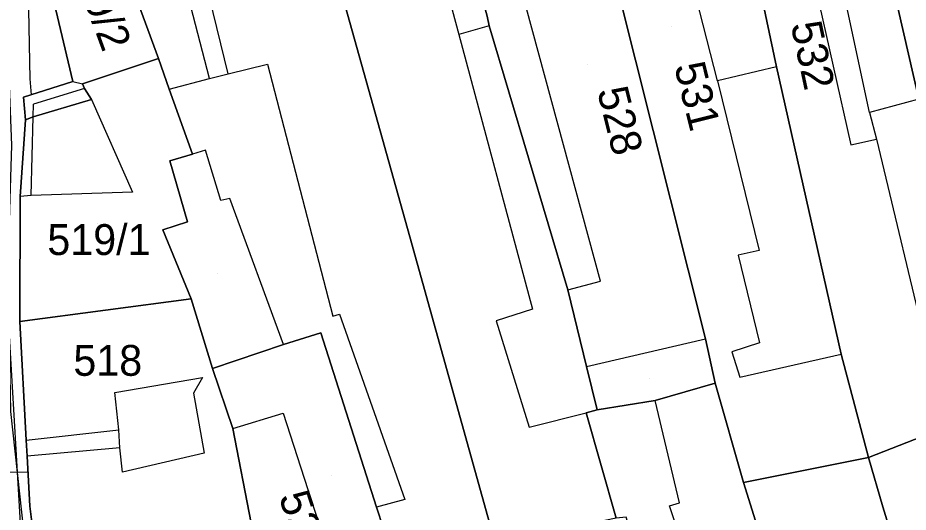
# Model space of a CAD drawing. Extents: x -263423 to -261326, y -1240067 to -1237864.
# Drawn here: x -263091.4 to -263033.7, y -1239606.5 to -1239574.4 of the extents above; entities that cross this region are included whole.
import ezdxf

# ---------------------------------------------------------------- set-up
doc = ezdxf.new("R2010")
doc.units = 0
for name, color, linetype in [('body_kn', 7, 'Continuous'), ('kladpar_druhypozemkov', 7, 'Continuous'), ('kladpar_hranice', 7, 'Continuous'), ('kladpar_parcelnecisla', 7, 'Continuous'), ('kladpar_plochy', 7, 'Continuous'), ('tarchy_linie', 7, 'Continuous'), ('zappar_hrandruhpozemk', 7, 'Continuous')]:
    doc.layers.add(name, color=color, linetype=linetype)

msp = doc.modelspace()

# ---------------------------------------------------------------- linework, layer by layer
at = {"layer": 'body_kn'}
for p, q in [((-263060.86, -1239574.94), (-263060.86, -1239574.94)), ((-263060.86, -1239574.94), (-263060.86, -1239574.94)), ((-263062.84, -1239575.5), (-263062.84, -1239575.5)), ((-263062.84, -1239575.5), (-263062.84, -1239575.5)), ((-263082.31, -1239577.05), (-263082.31, -1239577.05)), ((-263075.23, -1239577.41), (-263075.23, -1239577.41)), ((-263042.24, -1239577.59), (-263042.24, -1239577.59)), ((-263042.24, -1239577.59), (-263042.24, -1239577.59)), ((-263090.65, -1239578.37), (-263090.65, -1239578.37)), ((-263079, -1239578.35), (-263079, -1239578.35)), ((-263079, -1239578.35), (-263079, -1239578.35)), ((-263077.78, -1239578.04), (-263077.78, -1239578.04)), ((-263077.78, -1239578.04), (-263077.78, -1239578.04)), ((-263046.07, -1239578.49), (-263046.07, -1239578.49)), ((-263087.87, -1239578.55), (-263087.87, -1239578.55)), ((-263087.87, -1239578.55), (-263087.87, -1239578.55)), ((-263087.23, -1239578.69), (-263087.23, -1239578.69)), ((-263087.1, -1239579), (-263087.1, -1239579)), ((-263087.1, -1239579), (-263087.1, -1239579)), ((-263081.61, -1239579.03), (-263081.61, -1239579.03)), ((-263081.61, -1239579.03), (-263081.61, -1239579.03)), ((-263091.06, -1239579.56), (-263091.06, -1239579.56)), ((-263090.56, -1239579.4), (-263090.56, -1239579.4)), ((-263090.42, -1239580.01), (-263090.42, -1239580.01)), ((-263086.66, -1239579.71), (-263086.66, -1239579.71)), ((-263086.66, -1239579.71), (-263086.66, -1239579.71)), ((-263090.43, -1239580.83), (-263090.43, -1239580.83)), ((-263090.43, -1239580.83), (-263090.43, -1239580.83)), ((-263036.2, -1239580.55), (-263036.2, -1239580.55)), ((-263036.2, -1239580.55), (-263036.2, -1239580.55)), ((-263090.94, -1239581.02), (-263090.94, -1239581.02)), ((-263035.75, -1239582.28), (-263035.75, -1239582.28)), ((-263035.75, -1239582.28), (-263035.75, -1239582.28)), ((-263079.27, -1239583), (-263079.27, -1239583)), ((-263037.41, -1239582.65), (-263037.41, -1239582.65)), ((-263081.57, -1239583.69), (-263081.57, -1239583.69)), ((-263080.1, -1239583.25), (-263080.1, -1239583.25)), ((-263091.27, -1239585.99), (-263091.27, -1239585.99)), ((-263090.57, -1239585.93), (-263090.57, -1239585.93)), ((-263084, -1239585.71), (-263084, -1239585.71)), ((-263078.26, -1239586.25), (-263078.26, -1239586.25)), ((-263077.68, -1239586.13), (-263077.68, -1239586.13)), ((-263080.43, -1239587.64), (-263080.43, -1239587.64)), ((-263082.03, -1239588.15), (-263082.03, -1239588.15)), ((-263066.02, -1239588.61), (-263066.02, -1239588.61)), ((-263043.36, -1239589.49), (-263043.36, -1239589.49)), ((-263044.71, -1239589.81), (-263044.71, -1239589.81)), ((-263053.65, -1239591.48), (-263053.65, -1239591.48)), ((-263055.76, -1239592.05), (-263055.76, -1239592.05)), ((-263055.76, -1239592.05), (-263055.76, -1239592.05)), ((-263080.19, -1239592.62), (-263080.19, -1239592.62)), ((-263080.19, -1239592.62), (-263080.19, -1239592.62)), ((-263058.06, -1239593.31), (-263058.06, -1239593.31)), ((-263091.3, -1239594.09), (-263091.3, -1239594.09)), ((-263071.01, -1239593.75), (-263071.01, -1239593.75)), ((-263070.56, -1239593.62), (-263070.56, -1239593.62)), ((-263060.42, -1239594.06), (-263060.42, -1239594.06)), ((-263071.78, -1239594.83), (-263071.78, -1239594.83)), ((-263071.78, -1239594.83), (-263071.78, -1239594.83)), ((-263046.84, -1239595.22), (-263046.84, -1239595.22)), ((-263046.84, -1239595.22), (-263046.84, -1239595.22)), ((-263074.21, -1239595.58), (-263074.21, -1239595.58)), ((-263074.21, -1239595.58), (-263074.21, -1239595.58)), ((-263043.33, -1239595.49), (-263043.33, -1239595.49)), ((-263045.13, -1239596.06), (-263045.13, -1239596.06)), ((-263038.04, -1239596.22), (-263038.04, -1239596.22)), ((-263078.81, -1239597.15), (-263078.81, -1239597.15)), ((-263054.56, -1239597.02), (-263054.56, -1239597.02)), ((-263054.56, -1239597.02), (-263054.56, -1239597.02)), ((-263079.45, -1239597.72), (-263079.45, -1239597.72)), ((-263079.45, -1239597.72), (-263079.45, -1239597.72)), ((-263046.21, -1239598.09), (-263046.21, -1239598.09)), ((-263044.61, -1239597.71), (-263044.61, -1239597.71)), ((-263085.13, -1239598.71), (-263085.13, -1239598.71)), ((-263080.03, -1239598.74), (-263080.03, -1239598.74)), ((-263050.1, -1239599.21), (-263050.1, -1239599.21)), ((-263053.87, -1239599.83), (-263053.87, -1239599.83)), ((-263074.22, -1239600.04), (-263074.22, -1239600.04)), ((-263054.57, -1239600.02), (-263054.57, -1239600.02)), ((-263077.48, -1239601.04), (-263077.48, -1239601.04)), ((-263077.48, -1239601.04), (-263077.48, -1239601.04)), ((-263058.28, -1239600.95), (-263058.28, -1239600.95)), ((-263084.88, -1239601.13), (-263084.88, -1239601.13)), ((-263090.88, -1239601.8), (-263090.88, -1239601.8)), ((-263090.88, -1239601.8), (-263090.88, -1239601.8)), ((-263084.82, -1239602.28), (-263084.82, -1239602.28)), ((-263084.82, -1239602.28), (-263084.82, -1239602.28)), ((-263079.34, -1239602.63), (-263079.34, -1239602.63)), ((-263090.82, -1239602.82), (-263090.82, -1239602.82)), ((-263036.27, -1239602.92), (-263036.27, -1239602.92)), ((-263090.76, -1239603.85), (-263090.76, -1239603.85)), ((-263084.64, -1239603.87), (-263084.64, -1239603.87)), ((-263044.38, -1239604.53), (-263044.38, -1239604.53)), ((-263066.33, -1239605.63), (-263066.33, -1239605.63)), ((-263090.64, -1239606.07), (-263090.64, -1239606.07)), ((-263068.18, -1239606.13), (-263068.18, -1239606.13)), ((-263049.17, -1239606.04), (-263049.17, -1239606.04)), ((-263048.53, -1239605.85), (-263048.53, -1239605.85)), ((-263035.33, -1239606.11), (-263035.33, -1239606.11))]:
    msp.add_line(p, q, dxfattribs=at)
at = {"layer": 'kladpar_druhypozemkov'}
for p, q in [((-263049.07, -1239574.96), (-263049.07, -1239574.96)), ((-263054.47, -1239577.46), (-263054.47, -1239577.46)), ((-263086.27, -1239587.76), (-263086.27, -1239587.76)), ((-263078.49, -1239591.02), (-263078.49, -1239591.02)), ((-263085.67, -1239595.56), (-263085.67, -1239595.56)), ((-263050.49, -1239597.82), (-263050.49, -1239597.82)), ((-263071.06, -1239604.06), (-263071.06, -1239604.06))]:
    msp.add_line(p, q, dxfattribs=at)
at = {"layer": 'kladpar_hranice'}
for points in [[(-263029.42, -1239559.62), (-263026.9, -1239568.56), (-263024.38, -1239577.56), (-263020.41, -1239590.83), (-263018.08, -1239598.49), (-263021.85, -1239599.24), (-263027.33, -1239600.16), (-263032.43, -1239580), (-263032.81, -1239580), (-263033, -1239579.68), (-263037.09, -1239561.88), (-263031.79, -1239560.31), (-263031.02, -1239560.12), (-263029.42, -1239559.62)], [(-263046.84, -1239595.22), (-263046.21, -1239598.09), (-263050.1, -1239599.21), (-263053.87, -1239599.83), (-263054.56, -1239597.02), (-263055.76, -1239592.05), (-263060.86, -1239574.94), (-263060.99, -1239574.3), (-263063.95, -1239563.39), (-263061.08, -1239562.89), (-263055.2, -1239561.78), (-263055.08, -1239562.23), (-263054.76, -1239563.63), (-263046.84, -1239595.22)], [(-263042.24, -1239577.59), (-263038.04, -1239596.22), (-263036.27, -1239602.92), (-263044.38, -1239604.53), (-263046.21, -1239598.09), (-263046.84, -1239595.22), (-263054.76, -1239563.63), (-263050.1, -1239562.76), (-263045.51, -1239561.96), (-263045.38, -1239562.66), (-263042.24, -1239577.59)], [(-263037.09, -1239561.88), (-263033, -1239579.68), (-263032.81, -1239580), (-263032.43, -1239580), (-263027.33, -1239600.16), (-263031.29, -1239600.97), (-263036.27, -1239602.92), (-263038.04, -1239596.22), (-263042.24, -1239577.59), (-263045.38, -1239562.66), (-263042, -1239562.23), (-263040.15, -1239562.05), (-263037.09, -1239561.88)], [(-263055.76, -1239592.05), (-263054.56, -1239597.02), (-263053.87, -1239599.83), (-263054.57, -1239600.02), (-263052.62, -1239606.85), (-263060.47, -1239608.46), (-263066.02, -1239588.61), (-263072.57, -1239565.13), (-263065.99, -1239563.82), (-263063.95, -1239563.39), (-263060.99, -1239574.3), (-263060.86, -1239574.94), (-263055.76, -1239592.05)], [(-263072.57, -1239565.13), (-263066.02, -1239588.61), (-263060.47, -1239608.46), (-263062.96, -1239609.15), (-263066.8, -1239610.28), (-263068.18, -1239606.13), (-263071.78, -1239594.83), (-263074.21, -1239595.58), (-263078.81, -1239597.15), (-263080.19, -1239592.62), (-263082.03, -1239588.15), (-263080.43, -1239587.64), (-263081.57, -1239583.69), (-263080.1, -1239583.25), (-263081.61, -1239579.03), (-263082.31, -1239577.05), (-263085.6, -1239568.11), (-263081.89, -1239567.24), (-263080.55, -1239566.87), (-263072.57, -1239565.13)], [(-263085.6, -1239568.11), (-263082.31, -1239577.05), (-263087.23, -1239578.69), (-263087.1, -1239579), (-263086.66, -1239579.71), (-263090.43, -1239580.83), (-263090.94, -1239581.02), (-263091.06, -1239579.56), (-263087.87, -1239578.55), (-263090.07, -1239569.24), (-263085.6, -1239568.11)], [(-263090.07, -1239569.24), (-263087.87, -1239578.55), (-263091.06, -1239579.56), (-263090.94, -1239581.02), (-263091.27, -1239585.99), (-263091.3, -1239594.09), (-263090.88, -1239601.8)], [(-263086.66, -1239579.71), (-263087.1, -1239579), (-263087.23, -1239578.69), (-263082.31, -1239577.05), (-263081.61, -1239579.03), (-263080.1, -1239583.25), (-263081.57, -1239583.69), (-263080.43, -1239587.64), (-263082.03, -1239588.15), (-263080.19, -1239592.62), (-263091.3, -1239594.09), (-263091.27, -1239585.99), (-263090.94, -1239581.02), (-263090.43, -1239580.83), (-263086.66, -1239579.71)], [(-263080.19, -1239592.62), (-263078.81, -1239597.15), (-263077.48, -1239601.04), (-263076.29, -1239607.17), (-263080.82, -1239608.1), (-263085.04, -1239609.1), (-263090.21, -1239609.52), (-263090.64, -1239606.07), (-263090.82, -1239602.82), (-263090.88, -1239601.8), (-263091.3, -1239594.09), (-263080.19, -1239592.62)], [(-263071.78, -1239594.83), (-263068.18, -1239606.13), (-263066.8, -1239610.28), (-263074.65, -1239612.4), (-263074.97, -1239611.13), (-263075.65, -1239607.04), (-263076.29, -1239607.17), (-263077.48, -1239601.04), (-263078.81, -1239597.15), (-263074.21, -1239595.58), (-263071.78, -1239594.83)], [(-263034.67, -1239634.47), (-263029.18, -1239651.14), (-263034.48, -1239652.64), (-263037.61, -1239653.45), (-263042.71, -1239636.02), (-263042.58, -1239635.96), (-263043.66, -1239632.71), (-263047.31, -1239621.53), (-263049.9, -1239613.49), (-263051.98, -1239606.79), (-263052.62, -1239606.85), (-263054.57, -1239600.02), (-263053.87, -1239599.83), (-263050.1, -1239599.21), (-263046.21, -1239598.09), (-263044.38, -1239604.53), (-263043.06, -1239608.75), (-263039.9, -1239618.45), (-263034.67, -1239634.47)], [(-263031.29, -1239600.97), (-263030.41, -1239604.86), (-263027.59, -1239617.75), (-263031.36, -1239619.01), (-263035.33, -1239606.11), (-263036.27, -1239602.92), (-263031.29, -1239600.97)], [(-263090.88, -1239601.8), (-263090.82, -1239602.82), (-263090.64, -1239606.07), (-263090.21, -1239609.52), (-263089.39, -1239615.49), (-263088.9, -1239619.08), (-263088.62, -1239621.59), (-263087.95, -1239627.55), (-263087.3, -1239633.24), (-263086.68, -1239639.23), (-263082.9, -1239650.98), (-263077.34, -1239665.42)], [(-263030.6, -1239621.56), (-263027.64, -1239631.2), (-263022.03, -1239649.33), (-263026.56, -1239650.51), (-263029.18, -1239651.14), (-263034.67, -1239634.47), (-263032.05, -1239633.72), (-263031.41, -1239633.6), (-263036.45, -1239617.32), (-263038.98, -1239609.09), (-263039.74, -1239608.51), (-263040.63, -1239608.44), (-263043.06, -1239608.75), (-263044.38, -1239604.53), (-263036.27, -1239602.92), (-263035.33, -1239606.11), (-263031.36, -1239619.01), (-263030.6, -1239621.56)]]:
    msp.add_lwpolyline(points, dxfattribs=at)
at = {"layer": 'kladpar_plochy'}
for points in [[(-263029.42, -1239559.62), (-263026.9, -1239568.56), (-263024.38, -1239577.56), (-263020.41, -1239590.83), (-263018.08, -1239598.49), (-263021.85, -1239599.24), (-263027.33, -1239600.16), (-263032.43, -1239580), (-263032.81, -1239580), (-263033, -1239579.68), (-263037.09, -1239561.88), (-263031.79, -1239560.31), (-263031.02, -1239560.12)], [(-263046.84, -1239595.22), (-263046.21, -1239598.09), (-263050.1, -1239599.21), (-263053.87, -1239599.83), (-263054.56, -1239597.02), (-263055.76, -1239592.05), (-263060.86, -1239574.94), (-263060.99, -1239574.3), (-263063.95, -1239563.39), (-263061.08, -1239562.89), (-263055.2, -1239561.78), (-263055.08, -1239562.23), (-263054.76, -1239563.63)], [(-263042.24, -1239577.59), (-263038.04, -1239596.22), (-263036.27, -1239602.92), (-263044.38, -1239604.53), (-263046.21, -1239598.09), (-263046.84, -1239595.22), (-263054.76, -1239563.63), (-263050.1, -1239562.76), (-263045.51, -1239561.96), (-263045.38, -1239562.66)], [(-263037.09, -1239561.88), (-263033, -1239579.68), (-263032.81, -1239580), (-263032.43, -1239580), (-263027.33, -1239600.16), (-263031.29, -1239600.97), (-263036.27, -1239602.92), (-263038.04, -1239596.22), (-263042.24, -1239577.59), (-263045.38, -1239562.66), (-263042, -1239562.23), (-263040.15, -1239562.05)], [(-263055.76, -1239592.05), (-263054.56, -1239597.02), (-263053.87, -1239599.83), (-263054.57, -1239600.02), (-263052.62, -1239606.85), (-263060.47, -1239608.46), (-263066.02, -1239588.61), (-263072.57, -1239565.13), (-263065.99, -1239563.82), (-263063.95, -1239563.39), (-263060.99, -1239574.3), (-263060.86, -1239574.94)], [(-263072.57, -1239565.13), (-263066.02, -1239588.61), (-263060.47, -1239608.46), (-263062.96, -1239609.15), (-263066.8, -1239610.28), (-263068.18, -1239606.13), (-263071.78, -1239594.83), (-263074.21, -1239595.58), (-263078.81, -1239597.15), (-263080.19, -1239592.62), (-263082.03, -1239588.15), (-263080.43, -1239587.64), (-263081.57, -1239583.69), (-263080.1, -1239583.25), (-263081.61, -1239579.03), (-263082.31, -1239577.05), (-263085.6, -1239568.11), (-263081.89, -1239567.24), (-263080.55, -1239566.87)], [(-263085.6, -1239568.11), (-263082.31, -1239577.05), (-263087.23, -1239578.69), (-263087.1, -1239579), (-263086.66, -1239579.71), (-263090.43, -1239580.83), (-263090.94, -1239581.02), (-263091.06, -1239579.56), (-263087.87, -1239578.55), (-263090.07, -1239569.24)], [(-263086.66, -1239579.71), (-263087.1, -1239579), (-263087.23, -1239578.69), (-263082.31, -1239577.05), (-263081.61, -1239579.03), (-263080.1, -1239583.25), (-263081.57, -1239583.69), (-263080.43, -1239587.64), (-263082.03, -1239588.15), (-263080.19, -1239592.62), (-263091.3, -1239594.09), (-263091.27, -1239585.99), (-263090.94, -1239581.02), (-263090.43, -1239580.83)], [(-263080.19, -1239592.62), (-263078.81, -1239597.15), (-263077.48, -1239601.04), (-263076.29, -1239607.17), (-263080.82, -1239608.1), (-263085.04, -1239609.1), (-263090.21, -1239609.52), (-263090.64, -1239606.07), (-263090.82, -1239602.82), (-263090.88, -1239601.8), (-263091.3, -1239594.09)], [(-263071.78, -1239594.83), (-263068.18, -1239606.13), (-263066.8, -1239610.28), (-263074.65, -1239612.4), (-263074.97, -1239611.13), (-263075.65, -1239607.04), (-263076.29, -1239607.17), (-263077.48, -1239601.04), (-263078.81, -1239597.15), (-263074.21, -1239595.58)], [(-263034.67, -1239634.47), (-263029.18, -1239651.14), (-263034.48, -1239652.64), (-263037.61, -1239653.45), (-263042.71, -1239636.02), (-263042.58, -1239635.96), (-263043.66, -1239632.71), (-263047.31, -1239621.53), (-263049.9, -1239613.49), (-263051.98, -1239606.79), (-263052.62, -1239606.85), (-263054.57, -1239600.02), (-263053.87, -1239599.83), (-263050.1, -1239599.21), (-263046.21, -1239598.09), (-263044.38, -1239604.53), (-263043.06, -1239608.75), (-263039.9, -1239618.45)], [(-263031.29, -1239600.97), (-263030.41, -1239604.86), (-263027.59, -1239617.75), (-263031.36, -1239619.01), (-263035.33, -1239606.11), (-263036.27, -1239602.92)], [(-263030.6, -1239621.56), (-263027.64, -1239631.2), (-263022.03, -1239649.33), (-263026.56, -1239650.51), (-263029.18, -1239651.14), (-263034.67, -1239634.47), (-263032.05, -1239633.72), (-263031.41, -1239633.6), (-263036.45, -1239617.32), (-263038.98, -1239609.09), (-263039.74, -1239608.51), (-263040.63, -1239608.44), (-263043.06, -1239608.75), (-263044.38, -1239604.53), (-263036.27, -1239602.92), (-263035.33, -1239606.11), (-263031.36, -1239619.01)]]:
    msp.add_lwpolyline(points, close=True, dxfattribs=at)
msp.add_lwpolyline([(-263090.07, -1239569.24), (-263087.87, -1239578.55), (-263091.06, -1239579.56), (-263090.94, -1239581.02), (-263091.27, -1239585.99), (-263091.3, -1239594.09), (-263090.88, -1239601.8), (-263090.82, -1239602.82), (-263090.64, -1239606.07), (-263090.21, -1239609.52), (-263089.39, -1239615.49), (-263088.9, -1239619.08), (-263088.62, -1239621.59), (-263087.95, -1239627.55), (-263087.3, -1239633.24), (-263086.68, -1239639.23), (-263082.9, -1239650.98), (-263077.34, -1239665.42)], dxfattribs=at)
at = {"layer": 'tarchy_linie'}
for points in [[(-263092.85, -1239561.66), (-263092.5, -1239567.49), (-263091.91, -1239599.94), (-263087.68, -1239638.49), (-263083.16, -1239654.37), (-263078.59, -1239671.12)], [(-263090.53, -1239561.28), (-263090.87, -1239568.64), (-263092.33, -1239569.96), (-263091.83, -1239582.66), (-263092.15, -1239592.45), (-263091.08, -1239610.48), (-263090.31, -1239618.39), (-263089.47, -1239627.24), (-263088.6, -1239634.2), (-263087.59, -1239641.45), (-263084.65, -1239649.87), (-263077.34, -1239670.76)], [(-263090.8, -1239570.51), (-263090.65, -1239578.37), (-263090.56, -1239579.4), (-263091.06, -1239579.56), (-263090.94, -1239581.02), (-263091.27, -1239585.99), (-263091.3, -1239594.09), (-263090.88, -1239601.8), (-263090.82, -1239602.82), (-263090.64, -1239606.07), (-263090.21, -1239609.52), (-263089.39, -1239615.49), (-263088.9, -1239619.08), (-263088.62, -1239621.59), (-263087.95, -1239627.55), (-263087.3, -1239633.24), (-263086.68, -1239639.23), (-263082.9, -1239650.98), (-263079.87, -1239658.84), (-263075.85, -1239670.34)], [(-263094.26, -1239576.33), (-263093.48, -1239576.49), (-263093.48, -1239581.67), (-263093.56, -1239588.5), (-263093.34, -1239595.48), (-263093.19, -1239599.83), (-263092.99, -1239603.87), (-263090.76, -1239603.85)]]:
    msp.add_lwpolyline(points, dxfattribs=at)
at = {"layer": 'zappar_hrandruhpozemk'}
for p, q in [((-263036.2, -1239580.55), (-263040.15, -1239562.05)), ((-263046.07, -1239578.49), (-263050.1, -1239562.76)), ((-263065.99, -1239563.82), (-263062.84, -1239575.5)), ((-263077.78, -1239578.04), (-263080.55, -1239566.87)), ((-263079, -1239578.35), (-263081.89, -1239567.24)), ((-263053.65, -1239591.48), (-263058.44, -1239573.81)), ((-263060.86, -1239574.94), (-263062.84, -1239575.5)), ((-263062.84, -1239575.5), (-263058.06, -1239593.31)), ((-263075.23, -1239577.41), (-263071.01, -1239593.75)), ((-263042.24, -1239577.59), (-263046.07, -1239578.49)), ((-263046.07, -1239578.49), (-263043.36, -1239589.49)), ((-263087.1, -1239579), (-263090.42, -1239580.01)), ((-263087.87, -1239578.55), (-263087.23, -1239578.69)), ((-263090.43, -1239580.83), (-263090.42, -1239580.01)), ((-263086.66, -1239579.71), (-263084, -1239585.71)), ((-263090.57, -1239585.93), (-263090.43, -1239580.83)), ((-263035.75, -1239582.28), (-263031.29, -1239600.97)), ((-263090.57, -1239585.93), (-263091.27, -1239585.99)), ((-263084, -1239585.71), (-263090.57, -1239585.93)), ((-263074.21, -1239595.58), (-263077.68, -1239586.13)), ((-263055.76, -1239592.05), (-263053.65, -1239591.48)), ((-263054.56, -1239597.02), (-263046.84, -1239595.22)), ((-263077.48, -1239601.04), (-263074.22, -1239600.04)), ((-263074.22, -1239600.04), (-263071.01, -1239610)), ((-263090.88, -1239601.8), (-263084.88, -1239601.13)), ((-263084.82, -1239602.28), (-263090.82, -1239602.82)), ((-263079.34, -1239602.63), (-263084.64, -1239603.87)), ((-263040.59, -1239631.83), (-263049.17, -1239606.04))]:
    msp.add_line(p, q, dxfattribs=at)
for points in [[(-263042, -1239562.23), (-263037.41, -1239582.65), (-263035.75, -1239582.28)], [(-263081.61, -1239579.03), (-263079, -1239578.35), (-263077.78, -1239578.04), (-263075.23, -1239577.41)], [(-263033, -1239579.68), (-263036.2, -1239580.55), (-263035.75, -1239582.28)], [(-263077.68, -1239586.13), (-263078.26, -1239586.25), (-263079.27, -1239583), (-263080.1, -1239583.25)], [(-263043.36, -1239589.49), (-263044.71, -1239589.81), (-263043.33, -1239595.49), (-263045.13, -1239596.06), (-263044.61, -1239597.71), (-263038.04, -1239596.22)], [(-263058.06, -1239593.31), (-263060.42, -1239594.06), (-263058.28, -1239600.95), (-263054.57, -1239600.02)], [(-263071.01, -1239593.75), (-263070.56, -1239593.62), (-263066.33, -1239605.63), (-263068.18, -1239606.13)], [(-263084.64, -1239603.87), (-263084.82, -1239602.28), (-263084.88, -1239601.13), (-263085.13, -1239598.71), (-263079.45, -1239597.72)], [(-263079.45, -1239597.72), (-263080.03, -1239598.74), (-263079.34, -1239602.63)], [(-263049.17, -1239606.04), (-263048.53, -1239605.85), (-263050.1, -1239599.21)]]:
    msp.add_lwpolyline(points, dxfattribs=at)

# ---------------------------------------------------------------- texts
at = {"layer": 'kladpar_parcelnecisla'}
for s, rotation, p in [('519/2', 290, (-263088.19, -1239570.428)), ('532', 282, (-263041.317, -1239574.85)), ('531', 284, (-263048.876, -1239577.546)), ('528', 284, (-263053.877, -1239579.141)), ('521', 288, (-263074.519, -1239605.447))]:
    msp.add_text(s, height=2, rotation=rotation, dxfattribs=at).set_placement(p)
for s, p in [('519/1', (-263089.515, -1239589.79)), ('518', (-263087.828, -1239597.62))]:
    msp.add_text(s, height=2, dxfattribs=at).set_placement(p)

doc.saveas('drawing.dxf')
